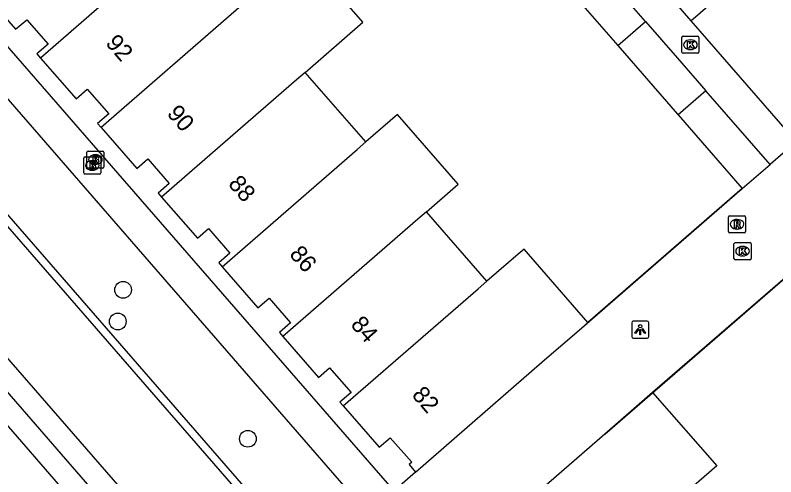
# Model space of a CAD drawing. Extents: x 155888 to 156864, y 383882 to 384671.
# Drawn here: x 156461.27 to 156505.75, y 384116.44 to 384143.46 of the extents above; entities that cross this region are included whole.
import ezdxf

# ---------------------------------------------------------------- set-up
doc = ezdxf.new("R2010")
doc.units = 0
for name, color, linetype in [('IMGEO_Boom', 7, 'Continuous'), ('IMGEO_Brandkraan', 7, 'Continuous'), ('IMGEO_Greppel_droge_sloot', 7, 'Continuous'), ('IMGEO_Kolk', 7, 'Continuous'), ('IMGEO_Lichtpunt', 7, 'Continuous'), ('IMGEO_Muur', 7, 'Continuous'), ('IMGEO_Pand', 7, 'Continuous'), ('IMGEO_Pand_nummerreeks', 7, 'Continuous'), ('IMGEO_Rijbaan_lokaal_gesloten', 7, 'Continuous'), ('IMGEO_Rijbaan_lokaal_open', 7, 'Continuous'), ('IMGEO_Rioolput', 7, 'Continuous'), ('IMGEO_Voetpad_open', 7, 'Continuous')]:
    doc.layers.add(name, color=color, linetype=linetype)

msp = doc.modelspace()

# ---------------------------------------------------------------- linework, layer by layer
at = {"layer": 'IMGEO_Boom'}
for centre in [(156467.574, 384127.385), (156467.265, 384125.531), (156474.872, 384118.668)]:
    msp.add_circle(centre, 0.489, dxfattribs=at)
at = {"layer": 'IMGEO_Brandkraan'}
for p, q in [((156465.349, 384135.165), (156466.201, 384135.165)), ((156465.454, 384134.583), (156465.454, 384135.435)), ((156465.529, 384135.509), (156466.381, 384135.509)), ((156465.942, 384135.289), (156465.967, 384135.289)), ((156466.455, 384135.435), (156466.455, 384134.583)), ((156465.274, 384134.239), (156465.274, 384135.091)), ((156465.762, 384134.945), (156465.787, 384134.945)), ((156465.965, 384134.729), (156465.94, 384134.729)), ((156466.275, 384135.091), (156466.275, 384134.239)), ((156466.381, 384134.509), (156465.529, 384134.509)), ((156465.785, 384134.385), (156465.76, 384134.385)), ((156466.201, 384134.165), (156465.349, 384134.165))]:
    msp.add_line(p, q, dxfattribs=at)
for points in [[(156465.349, 384135.165), (156466.201, 384135.165)], [(156465.454, 384134.583), (156465.454, 384135.435)], [(156465.529, 384135.509), (156466.381, 384135.509)], [(156465.802, 384135.209), (156465.802, 384134.809), (156466.015, 384134.809)], [(156466.033, 384135.209), (156465.802, 384135.209)], [(156465.981, 384135.128), (156465.927, 384135.128), (156465.927, 384135.052)], [(156466.455, 384135.435), (156466.455, 384134.583)], [(156465.274, 384134.239), (156465.274, 384135.091)], [(156465.622, 384134.865), (156465.622, 384134.465), (156465.835, 384134.465)], [(156465.853, 384134.865), (156465.622, 384134.865)], [(156465.801, 384134.784), (156465.747, 384134.784), (156465.747, 384134.708)], [(156465.747, 384134.708), (156465.8, 384134.708)], [(156465.927, 384135.052), (156465.98, 384135.052)], [(156465.989, 384134.976), (156465.927, 384134.976), (156465.927, 384134.895)], [(156465.927, 384134.895), (156465.989, 384134.895)], [(156466.275, 384135.091), (156466.275, 384134.239)], [(156466.381, 384134.509), (156465.529, 384134.509)], [(156465.809, 384134.632), (156465.747, 384134.632), (156465.747, 384134.551)], [(156465.747, 384134.551), (156465.809, 384134.551)], [(156466.201, 384134.165), (156465.349, 384134.165)]]:
    msp.add_lwpolyline(points, dxfattribs=at)
for centre, radius, start, end in [((156465.351, 384135.089), 0.0765, 91.552, 178.448), ((156465.351, 384135.089), 0.0765, 91.552, 178.448), ((156465.531, 384135.433), 0.0765, 91.552, 178.448), ((156465.531, 384135.433), 0.0765, 91.552, 178.448), ((156465.982, 384135.09), 0.0379, 267.8285, 90.9355), ((156466.037, 384135.064), 0.145, 59.4692, 91.5367), ((156466.062, 384135.111), 0.0922, 285.5137, 58.1501), ((156466.199, 384135.089), 0.0765, 1.552, 88.448), ((156466.199, 384135.089), 0.0765, 1.552, 88.448), ((156466.379, 384135.433), 0.0765, 1.552, 88.448), ((156466.379, 384135.433), 0.0765, 1.552, 88.448), ((156465.802, 384134.746), 0.0379, 267.8285, 90.9355), ((156465.857, 384134.72), 0.145, 59.4692, 91.5367), ((156465.882, 384134.767), 0.0922, 285.5137, 58.1501), ((156465.887, 384134.575), 0.105, 301.3115, 78.989), ((156465.99, 384134.935), 0.0404, 269.8759, 90.5077), ((156466.021, 384135.06), 0.251, 268.6676, 293.5347), ((156466.067, 384134.919), 0.105, 301.3115, 78.989), ((156465.351, 384134.241), 0.0765, 181.552, 268.448), ((156465.351, 384134.241), 0.0765, 181.552, 268.448), ((156465.531, 384134.585), 0.0765, 181.552, 268.448), ((156465.531, 384134.585), 0.0765, 181.552, 268.448), ((156465.81, 384134.591), 0.0404, 269.8759, 90.5077), ((156465.841, 384134.716), 0.251, 268.6676, 293.5347), ((156466.199, 384134.241), 0.0765, 271.552, 358.448), ((156466.199, 384134.241), 0.0765, 271.552, 358.448), ((156466.379, 384134.585), 0.0765, 271.552, 358.448), ((156466.379, 384134.585), 0.0765, 271.552, 358.448)]:
    msp.add_arc(centre, radius, start, end, dxfattribs=at)
for centre, major_axis, ratio, start_param, end_param in [((156465.941, 384135.009), (-0.387, 0.002), 0.722429, 4.712389, 7.853982), ((156465.966, 384135.009), (-0.39, 0.002), 0.717154, 1.570796, 4.712389), ((156465.761, 384134.665), (-0.387, 0.002), 0.722429, 4.712389, 7.853982), ((156465.786, 384134.665), (-0.39, 0.002), 0.717154, 1.570796, 4.712389)]:
    msp.add_ellipse(centre, major_axis=major_axis, ratio=ratio, start_param=start_param, end_param=end_param, dxfattribs=at)
at = {"layer": 'IMGEO_Greppel_droge_sloot'}
msp.add_lwpolyline([(156519.582, 384053.811), (156500, 384076.291), (156482.527, 384096.349), (156446.804, 384137.574), (156406.998, 384183.444), (156399.832, 384191.076), (156396.295, 384193.376), (156445.697, 384136.86), (156481.572, 384095.447), (156500, 384074.342), (156518.628, 384053.007)], dxfattribs=at)
at = {"layer": 'IMGEO_Kolk'}
for p, q in [((156500.328, 384142.23), (156501.18, 384142.23)), ((156500.253, 384141.304), (156500.253, 384142.156)), ((156500.741, 384142.01), (156500.766, 384142.01)), ((156501.254, 384142.156), (156501.254, 384141.304)), ((156500.764, 384141.45), (156500.739, 384141.45)), ((156501.18, 384141.23), (156500.328, 384141.23)), ((156503.301, 384129.222), (156503.301, 384130.074)), ((156503.376, 384130.148), (156504.228, 384130.148)), ((156503.789, 384129.928), (156503.814, 384129.928)), ((156504.302, 384130.074), (156504.302, 384129.222)), ((156503.812, 384129.368), (156503.787, 384129.368)), ((156504.228, 384129.148), (156503.376, 384129.148))]:
    msp.add_line(p, q, dxfattribs=at)
for points in [[(156500.328, 384142.23), (156501.18, 384142.23)], [(156500.253, 384141.304), (156500.253, 384142.156)], [(156500.574, 384141.93), (156500.697, 384141.93), (156500.697, 384141.779), (156500.827, 384141.93), (156500.991, 384141.93), (156500.845, 384141.779), (156500.998, 384141.53), (156500.846, 384141.53), (156500.761, 384141.694), (156500.697, 384141.627), (156500.697, 384141.53), (156500.574, 384141.53), (156500.574, 384141.93)], [(156501.254, 384142.156), (156501.254, 384141.304)], [(156501.18, 384141.23), (156500.328, 384141.23)], [(156503.301, 384129.222), (156503.301, 384130.074)], [(156503.376, 384130.148), (156504.228, 384130.148)], [(156503.622, 384129.848), (156503.745, 384129.848), (156503.745, 384129.697), (156503.875, 384129.848), (156504.039, 384129.848), (156503.893, 384129.697), (156504.046, 384129.448), (156503.894, 384129.448), (156503.809, 384129.612), (156503.745, 384129.545), (156503.745, 384129.448), (156503.622, 384129.448), (156503.622, 384129.848)], [(156504.302, 384130.074), (156504.302, 384129.222)], [(156504.228, 384129.148), (156503.376, 384129.148)]]:
    msp.add_lwpolyline(points, dxfattribs=at)
for centre, start, end in [((156500.33, 384142.154), 91.552, 178.448), ((156500.33, 384142.154), 91.552, 178.448), ((156501.178, 384142.154), 1.552, 88.448), ((156501.178, 384142.154), 1.552, 88.448), ((156500.33, 384141.306), 181.552, 268.448), ((156500.33, 384141.306), 181.552, 268.448), ((156501.178, 384141.306), 271.552, 358.448), ((156501.178, 384141.306), 271.552, 358.448), ((156503.378, 384130.072), 91.552, 178.448), ((156503.378, 384130.072), 91.552, 178.448), ((156504.226, 384130.072), 1.552, 88.448), ((156504.226, 384130.072), 1.552, 88.448), ((156503.378, 384129.224), 181.552, 268.448), ((156503.378, 384129.224), 181.552, 268.448), ((156504.226, 384129.224), 271.552, 358.448), ((156504.226, 384129.224), 271.552, 358.448)]:
    msp.add_arc(centre, 0.0765, start, end, dxfattribs=at)
for centre, major_axis, ratio, start_param, end_param in [((156500.74, 384141.73), (-0.387, 0.002), 0.722429, 4.712389, 7.853982), ((156500.765, 384141.73), (-0.39, 0.002), 0.717154, 1.570796, 4.712389), ((156503.788, 384129.648), (-0.387, 0.002), 0.722429, 4.712389, 7.853982), ((156503.813, 384129.648), (-0.39, 0.002), 0.717154, 1.570796, 4.712389)]:
    msp.add_ellipse(centre, major_axis=major_axis, ratio=ratio, start_param=start_param, end_param=end_param, dxfattribs=at)
at = {"layer": 'IMGEO_Lichtpunt'}
for p, q in [((156497.32, 384125.456), (156497.32, 384124.649)), ((156497.32, 384125.456), (156497.32, 384124.649)), ((156498.222, 384125.551), (156497.414, 384125.551)), ((156498.222, 384125.551), (156497.414, 384125.551)), ((156498.316, 384124.649), (156498.316, 384125.456)), ((156498.316, 384124.649), (156498.316, 384125.456)), ((156497.414, 384124.555), (156498.222, 384124.555)), ((156497.414, 384124.555), (156498.222, 384124.555))]:
    msp.add_line(p, q, dxfattribs=at)
for points in [[(156497.694, 384125.12), (156497.733, 384125.092), (156497.545, 384124.83), (156497.507, 384124.857), (156497.694, 384125.12)], [(156497.796, 384125.072), (156497.843, 384125.072), (156497.843, 384124.75), (156497.796, 384124.75), (156497.796, 384125.072)], [(156497.906, 384125.092), (156497.944, 384125.119), (156498.131, 384124.857), (156498.092, 384124.829), (156497.906, 384125.092)]]:
    msp.add_lwpolyline(points, dxfattribs=at)
msp.add_circle((156497.819, 384125.254), 0.0994, dxfattribs=at)
for centre, start, end in [((156497.414, 384125.456), 90, 180), ((156497.414, 384125.456), 90, 180), ((156498.222, 384125.456), 0, 90), ((156498.222, 384125.456), 0, 90), ((156497.414, 384124.649), 180, 270), ((156497.414, 384124.649), 180, 270), ((156498.222, 384124.649), 270, 0), ((156498.222, 384124.649), 270, 360)]:
    msp.add_arc(centre, 0.0946, start, end, dxfattribs=at)
at = {"layer": 'IMGEO_Muur'}
for points in [[(156494.41, 384125.163), (156503.787, 384133.316)], [(156495.749, 384118.943), (156507.439, 384129.09)]]:
    msp.add_lwpolyline(points, dxfattribs=at)
at = {"layer": 'IMGEO_Pand'}
for points in [[(156500.779, 384143.137), (156504.594, 384146.446), (156501.128, 384150.443), (156503.731, 384152.702)], [(156471.08, 384148.209), (156470.643, 384147.829), (156462.744, 384140.954)], [(156478.23, 384140.116), (156481.599, 384143.047), (156478.058, 384147.119), (156474.621, 384144.13)], [(156498.127, 384143.096), (156494.576, 384147.178)], [(156492.954, 384145.767), (156496.505, 384141.686)], [(156459.196, 384145.034), (156461.292, 384142.633), (156461.94, 384143.198), (156463.199, 384141.759), (156462.534, 384141.194), (156462.744, 384140.954)], [(156474.621, 384144.13), (156474.184, 384143.75), (156466.286, 384136.882)], [(156500.779, 384143.137), (156506.931, 384136.042)], [(156496.505, 384141.686), (156498.127, 384143.096)], [(156498.127, 384143.096), (156500, 384140.944), (156501.661, 384139.035)], [(156496.505, 384141.686), (156500, 384137.669), (156500.039, 384137.624)], [(156462.744, 384140.954), (156464.833, 384138.559), (156465.481, 384139.124), (156466.738, 384137.686), (156466.083, 384137.115), (156466.286, 384136.882)], [(156478.23, 384140.116), (156477.721, 384139.674), (156469.826, 384132.807)], [(156481.768, 384136.039), (156478.23, 384140.116)], [(156501.661, 384139.035), (156500.039, 384137.624)], [(156505.418, 384134.717), (156501.661, 384139.035)], [(156485.312, 384131.955), (156487.176, 384133.576), (156483.627, 384137.657), (156481.768, 384136.039)], [(156500.039, 384137.624), (156503.787, 384133.316)], [(156466.286, 384136.882), (156468.377, 384134.482), (156469.025, 384135.047), (156470.27, 384133.607), (156469.621, 384133.043), (156469.826, 384132.807)], [(156473.369, 384128.736), (156481.259, 384135.597), (156481.768, 384136.039)], [(156503.787, 384133.316), (156505.418, 384134.717)], [(156469.826, 384132.807), (156471.918, 384130.403), (156472.567, 384130.968), (156473.819, 384129.53), (156473.17, 384128.966), (156473.369, 384128.736)], [(156485.312, 384131.955), (156484.804, 384131.513), (156476.917, 384124.656)], [(156488.844, 384127.885), (156485.312, 384131.955)], [(156494.76, 384125.465), (156491.026, 384129.767), (156490.676, 384129.465), (156488.844, 384127.885)], [(156473.369, 384128.736), (156475.461, 384126.326), (156476.11, 384126.89), (156477.361, 384125.456), (156476.713, 384124.89), (156476.917, 384124.656)], [(156480.45, 384120.589), (156488.334, 384127.445), (156488.844, 384127.885)], [(156484.683, 384116.72), (156492.068, 384123.143), (156494.41, 384125.163), (156494.76, 384125.465)], [(156476.917, 384124.656), (156479.008, 384122.26), (156479.656, 384122.826), (156480.906, 384121.375), (156480.257, 384120.81), (156480.45, 384120.589)], [(156498.546, 384121.378), (156495.749, 384118.943), (156487.849, 384112.066)], [(156498.546, 384121.378), (156502.29, 384117.077), (156499.486, 384114.64)], [(156480.45, 384120.589), (156482.547, 384118.183), (156483.201, 384118.73), (156484.468, 384117.295), (156484.308, 384117.159), (156484.683, 384116.72)]]:
    msp.add_lwpolyline(points, dxfattribs=at)
at = {"layer": 'IMGEO_Rijbaan_lokaal_gesloten'}
for points in [[(156395.631, 384206.125), (156395.653, 384206.088), (156395.745, 384205.951), (156395.847, 384205.822), (156395.961, 384205.703), (156396.428, 384205.193), (156399.273, 384201.968), (156437.383, 384158.067), (156443.7, 384150.805), (156476.876, 384112.6), (156481.951, 384106.723), (156483.127, 384105.407), (156500, 384085.986), (156516.29, 384067.237), (156517.607, 384065.738), (156518.453, 384064.739), (156519.101, 384063.991), (156519.163, 384063.918), (156519.227, 384063.847), (156519.291, 384063.776)], [(156527.288, 384046.812), (156520.535, 384054.614), (156504.298, 384073.374), (156500, 384078.319), (156478.069, 384103.539), (156435.386, 384152.651), (156395.779, 384198.307), (156392.544, 384201.972)]]:
    msp.add_lwpolyline(points, dxfattribs=at)
at = {"layer": 'IMGEO_Rijbaan_lokaal_open'}
msp.add_lwpolyline([(156477.224, 384112.901), (156444.047, 384151.107)], dxfattribs=at)
at = {"layer": 'IMGEO_Rioolput'}
for p, q in [((156502.979, 384130.796), (156502.979, 384131.648)), ((156503.054, 384131.722), (156503.906, 384131.722)), ((156503.98, 384131.648), (156503.98, 384130.796)), ((156503.467, 384131.502), (156503.492, 384131.502)), ((156503.906, 384130.722), (156503.054, 384130.722)), ((156503.49, 384130.942), (156503.465, 384130.942))]:
    msp.add_line(p, q, dxfattribs=at)
for points in [[(156502.979, 384130.796), (156502.979, 384131.648)], [(156503.054, 384131.722), (156503.906, 384131.722)], [(156503.98, 384131.648), (156503.98, 384130.796)], [(156503.568, 384131.42), (156503.316, 384131.422), (156503.316, 384131.022)], [(156503.316, 384131.022), (156503.44, 384131.022), (156503.44, 384131.184), (156503.451, 384131.184)], [(156503.494, 384131.341), (156503.44, 384131.341), (156503.44, 384131.26)], [(156503.44, 384131.26), (156503.492, 384131.26)], [(156503.498, 384131.155), (156503.569, 384131.022), (156503.709, 384131.022), (156503.644, 384131.148)], [(156503.906, 384130.722), (156503.054, 384130.722)]]:
    msp.add_lwpolyline(points, dxfattribs=at)
for centre, radius, start, end in [((156503.056, 384131.646), 0.0765, 91.552, 178.448), ((156503.056, 384131.646), 0.0765, 91.552, 178.448), ((156503.904, 384131.646), 0.0765, 1.552, 88.448), ((156503.904, 384131.646), 0.0765, 1.552, 88.448), ((156503.45, 384131.131), 0.0533, 26.0293, 88.6989), ((156503.476, 384131.449), 0.19, 274.7715, 282.9687), ((156503.5, 384131.245), 0.0964, 77.0061, 93.1865), ((156503.514, 384131.302), 0.0378, 276.6634, 79.6772), ((156503.567, 384131.31), 0.109, 350.3612, 89.416), ((156503.565, 384131.31), 0.112, 277.5842, 350.9817), ((156503.549, 384131.095), 0.108, 29.5134, 73.7905), ((156503.056, 384130.798), 0.0765, 181.552, 268.448), ((156503.056, 384130.798), 0.0765, 181.552, 268.448), ((156503.904, 384130.798), 0.0765, 271.552, 358.448), ((156503.904, 384130.798), 0.0765, 271.552, 358.448)]:
    msp.add_arc(centre, radius, start, end, dxfattribs=at)
for centre, major_axis, ratio, start_param, end_param in [((156503.466, 384131.222), (-0.387, 0.002), 0.722429, 4.712389, 7.853982), ((156503.491, 384131.222), (-0.39, 0.002), 0.717154, 1.570796, 4.712389)]:
    msp.add_ellipse(centre, major_axis=major_axis, ratio=ratio, start_param=start_param, end_param=end_param, dxfattribs=at)
at = {"layer": 'IMGEO_Voetpad_open'}
for points in [[(156479.76, 384167.325), (156500, 384144.033), (156500.779, 384143.137)], [(156483.427, 384115.614), (156447.623, 384156.834)], [(156446.092, 384155.517), (156481.885, 384114.292)], [(156506.931, 384136.042), (156505.418, 384134.717)], [(156503.787, 384133.316), (156494.76, 384125.465)], [(156507.439, 384129.09), (156498.546, 384121.378)], [(156484.683, 384116.72), (156483.427, 384115.614)]]:
    msp.add_lwpolyline(points, dxfattribs=at)

# ---------------------------------------------------------------- texts
at = {"layer": 'IMGEO_Pand_nummerreeks'}
for s, p in [('92', (156466.505, 384141.799)), ('90', (156470.091, 384137.675)), ('88', (156473.673, 384133.556)), ('86', (156477.253, 384129.44)), ('84', (156480.835, 384125.321)), ('82', (156484.416, 384121.204))]:
    msp.add_text(s, height=1, rotation=311.0121, dxfattribs=at).set_placement(p)

doc.saveas('drawing.dxf')
